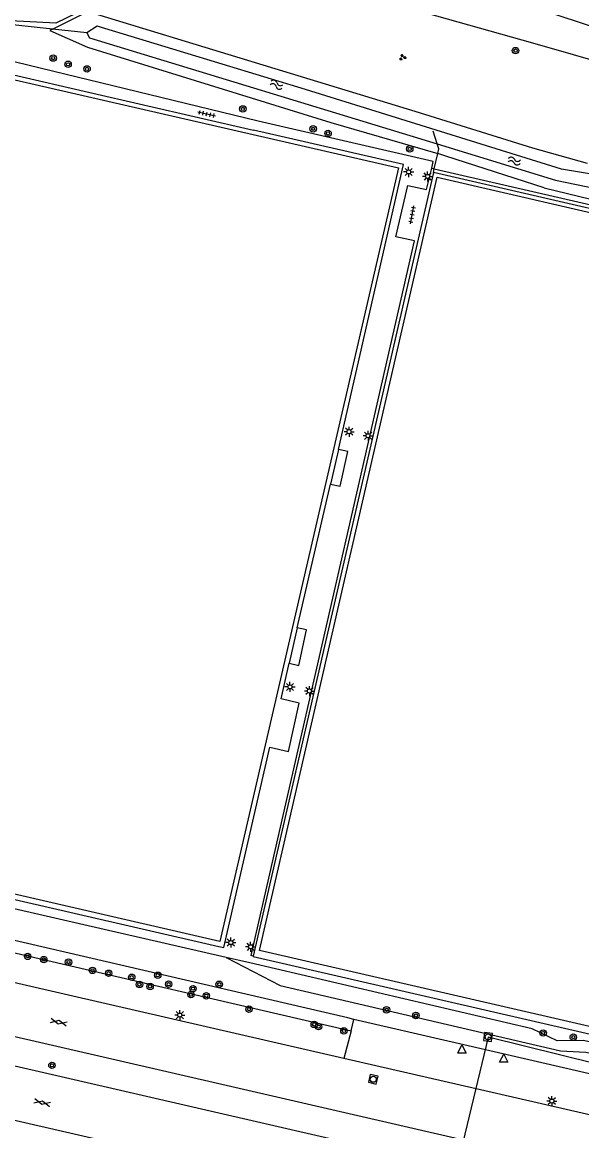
# Model space of a CAD drawing. Extents: x 128999 to 131010, y 395498 to 399007.
# Drawn here: x 129936.7 to 130006.1, y 396879.1 to 397016.6 of the extents above; entities that cross this region are included whole.
import ezdxf

# ---------------------------------------------------------------- set-up
doc = ezdxf.new("R2010")
doc.units = 0
for name, color, linetype in [('gg-afsc-hekwerk', 7, 'Continuous'), ('gg-bbg-overig bouwwerk', 7, 'Continuous'), ('gg-knt-onverhard', 7, 'Continuous'), ('gg-knt-verharding', 7, 'Continuous'), ('gg-kntw-bovenkant insteek waterloop', 7, 'Continuous'), ('gg-kntw-waterlijn', 7, 'Continuous'), ('gg-kwrk-duiker nz buis', 7, 'Continuous'), ('gt-grn-groengrens', 7, 'Continuous'), ('gt-symb-boom', 7, 'Continuous'), ('gt-symb-gesloten verharding', 7, 'Continuous'), ('gt-symb-groenvak', 7, 'Continuous'), ('gt-symb-lichtmast', 7, 'Continuous'), ('gt-symb-rioolschacht', 7, 'Continuous'), ('gt-symb-tegel verharding', 7, 'Continuous'), ('gt-symb-waterafsluiter', 7, 'Continuous'), ('gt-symb-watersymbool', 7, 'Continuous')]:
    doc.layers.add(name, color=color, linetype=linetype)

# ---------------------------------------------------------------- blocks, each defined once
blk = doc.blocks.new('gt0-TEG1')
at = {"layer": 'gt-symb-tegel verharding'}
for p, q in [((-1.12, 0), (1.12, 0)), ((-0.9, -0.25), (-0.9, 0.25)), ((-0.45, -0.25), (-0.45, 0.25)), ((0, -0.25), (0, 0.25)), ((0.45, -0.25), (0.45, 0.25)), ((0.9, -0.25), (0.9, 0.25))]:
    blk.add_line(p, q, dxfattribs=at)
blk = doc.blocks.new('gt0-LMAST')
at = {"layer": 'gt-symb-lichtmast'}
for p, q in [((-0.18, 0.17), (-0.45, 0.44)), ((-0.01, 0.25), (-0.01, 0.62)), ((0.17, 0.17), (0.44, 0.44)), ((-0.26, 0), (-0.63, 0)), ((-0.18, -0.18), (-0.45, -0.45)), ((-0.01, -0.25), (-0.01, -0.63)), ((0.44, -0.45), (0.17, -0.18)), ((0.24, 0), (0.62, 0))]:
    blk.add_line(p, q, dxfattribs=at)
blk.add_circle((-0.01, 0), 0.25, dxfattribs=at)
blk = doc.blocks.new('gt0-BOOM')
at = {"layer": 'gt-symb-boom'}
for radius in [0.4, 0.2]:
    blk.add_circle((0, 0), radius, dxfattribs=at)
blk = doc.blocks.new('gt0-GRVAK')
at = {"layer": 'gt-symb-groenvak'}
for p, q in [((-0.11, 0.19), (-0.23, 0.24)), ((-0.18, 0.15), (0.09, 0.15)), ((-0.09, 0.21), (-0.16, 0.32)), ((-0.05, 0.21), (-0.05, 0.39)), ((0, 0.21), (0.06, 0.32)), ((0.01, 0.19), (0.13, 0.24)), ((0.26, -0.05), (0.2, 0.06)), ((0.31, -0.05), (0.31, 0.13)), ((0.35, -0.05), (0.41, 0.06)), ((-0.24, -0.23), (-0.36, -0.18)), ((-0.32, -0.26), (-0.05, -0.26)), ((-0.23, -0.21), (-0.29, -0.1)), ((-0.18, -0.2), (-0.18, -0.02)), ((-0.14, -0.21), (-0.07, -0.1)), ((-0.12, -0.23), (0, -0.18)), ((0.24, -0.07), (0.12, -0.02)), ((0.17, -0.11), (0.44, -0.11)), ((0.37, -0.07), (0.49, -0.02))]:
    blk.add_line(p, q, dxfattribs=at)
blk = doc.blocks.new('gt0-WA')
at = {"layer": 'gt-symb-watersymbool'}
for centre, start, end in [((-0.32, 0.02), 28.0725, 151.9275), ((0.43, 0.42), 208.0725, 331.9275), ((-0.32, -0.43), 28.0725, 151.9275), ((0.43, -0.03), 208.0725, 331.9275)]:
    blk.add_arc(centre, 0.425, start, end, dxfattribs=at)
blk = doc.blocks.new('gt0-GESVH1')
at = {"layer": 'gt-symb-gesloten verharding'}
for p, q in [((-0.99, -0.26), (0.01, 0.24)), ((0.01, -0.26), (-0.99, 0.24)), ((0.01, 0.24), (1.01, -0.26)), ((1.01, 0.24), (0.01, -0.26))]:
    blk.add_line(p, q, dxfattribs=at)
blk = doc.blocks.new('gt0-WAFSL')
at = {"layer": 'gt-symb-waterafsluiter'}
for p, q in [((-0.5, -0.33), (0, 0.67)), ((0, 0.67), (0.5, -0.33)), ((0.5, -0.33), (-0.5, -0.33))]:
    blk.add_line(p, q, dxfattribs=at)
blk = doc.blocks.new('gt0-RS')
at = {"layer": 'gt-symb-rioolschacht'}
blk.add_lwpolyline([(-0.5, -0.5), (0.5, -0.5), (0.5, 0.5), (-0.5, 0.5)], close=True, dxfattribs=at)
blk.add_circle((0, 0), 0.375, dxfattribs=at)

msp = doc.modelspace()

# ---------------------------------------------------------------- linework, layer by layer
at = {"layer": 'gg-afsc-hekwerk'}
for p, q in [((129940.48, 397015.75), (129932.63, 397016.57)), ((129944.72, 397015.3), (129940.48, 397015.75)), ((129944.93, 397007.94), (129965.4, 397003.21)), ((129988.17, 397001.5), (129987.66, 397003.07)), ((129987.8, 396998.41), (129988.23, 397000.3)), ((129987.7, 396997.97), (129965.35, 396900.78)), ((129987.7, 396997.97), (129987.8, 396998.41)), ((130045.61, 396984.59), (129987.7, 396997.97)), ((129970.8, 396941.5), (129974.95, 396959.32)), ((129904.46, 396915.02), (129961.08, 396901.99))]:
    msp.add_line(p, q, dxfattribs=at)
for points in [[(129904.46, 396915.02), (129904.01, 396915.13), (129926.28, 397012.22), (129944.93, 397007.94)], [(129975.91, 396963.63), (129983.98, 396998.96), (129965.4, 397003.21)], [(129988.23, 397000.3), (129988.37, 397000.9), (129988.17, 397001.5)], [(129961.08, 396901.99), (129961.71, 396901.84), (129967.43, 396926.7), (129969.73, 396926.17), (129971.07, 396932.17), (129968.81, 396932.67), (129969.83, 396937.1)], [(129961.99, 396900.62), (129899.85, 396914.88), (129901.75, 396923.71), (129893.46, 396925.54), (129893.84, 396927.48)], [(130020.79, 396887.13), (130006.28, 396890.3), (130003.04, 396890.29), (129999.93, 396891.75), (129964.93, 396899.94), (129961.99, 396900.62)], [(129965.35, 396900.78), (129965.35, 396900.75), (130023.33, 396887.37)]]:
    msp.add_lwpolyline(points, dxfattribs=at)
at = {"layer": 'gg-bbg-overig bouwwerk'}
for p, q in [((129975.91, 396963.63), (129974.95, 396959.32)), ((129970.8, 396941.5), (129969.83, 396937.1))]:
    msp.add_line(p, q, dxfattribs=at)
for points in [[(129974.95, 396959.32), (129976.12, 396959.06), (129977.08, 396963.37), (129975.91, 396963.63)], [(129969.83, 396937.1), (129971.01, 396936.84), (129971.98, 396941.24), (129970.8, 396941.5)]]:
    msp.add_lwpolyline(points, dxfattribs=at)
at = {"layer": 'gg-knt-onverhard'}
for points in [[(129961.2, 397026.35), (129940.9, 397016.47), (129933.59, 397016.87), (129930.23, 397019.19), (129923.2, 397025.69), (129915.83, 397030.16), (129911.07, 397032.51)], [(129970.16, 397031.18), (129971.98, 397027.54), (129975.52, 397025.42), (130000, 397018.5), (130009.16, 397015.49), (130037.46, 397006.3), (130057.67, 397000.3)], [(129966.37, 397029.13), (129968.69, 397024.49), (129973.8, 397021.43), (130000, 397014.03), (130010.05, 397011.13)], [(129961.99, 396900.62), (129968.69, 396897.13), (130003.46, 396889.03), (130006.6, 396888.87), (130023.54, 396885.74)]]:
    msp.add_lwpolyline(points, dxfattribs=at)
at = {"layer": 'gg-knt-verharding'}
for p, q in [((129987.48, 396998.48), (129987.8, 396998.41)), ((129987.8, 396998.41), (130045.73, 396985.09)), ((129976.57, 396888.09), (129923.88, 396900.23)), ((129991.44, 396877.96), (129922.61, 396893.79)), ((129921.93, 396890.37), (129990.62, 396874.57)), ((129992.98, 396884.32), (129976.57, 396888.09)), ((130266.96, 396821.24), (129992.98, 396884.32))]:
    msp.add_line(p, q, dxfattribs=at)
for points in [[(129987.48, 396998.48), (129987.68, 396999.33), (129965.95, 397004.32), (129931.42, 397012.71)], [(129926.73, 397011.51), (129983.36, 396998.53), (129961.2, 396902.58), (129904.71, 396915.61), (129926.73, 397011.51)], [(129965.35, 396900.78), (129965.09, 396900.84), (129985.37, 396989.48), (129983.02, 396990), (129984.51, 396996.35), (129986.85, 396995.86), (129987.48, 396998.48)], [(129988.18, 396997.37), (130044.65, 396984.34), (130022.66, 396888.46), (129966.12, 396901.46), (129988.18, 396997.37)], [(130090.42, 396844.78), (130000, 396865.64), (129920.65, 396883.88)]]:
    msp.add_lwpolyline(points, dxfattribs=at)
at = {"layer": 'gg-kntw-bovenkant insteek waterloop'}
for points in [[(129940.48, 397015.75), (129944.84, 397017.93), (129985.41, 397005.57), (130000, 397001.02), (130006.75, 396999.1)], [(129940.48, 397015.75), (129940.15, 397015.58), (129944.8, 397013.49), (129974.99, 397004.18), (129988.23, 397000.3)], [(130001.43, 396996.06), (129989.24, 397000), (129988.23, 397000.3)], [(130001.43, 396996.06), (130007.2, 396994.65), (130011.7, 396995.04)]]:
    msp.add_lwpolyline(points, dxfattribs=at)
at = {"layer": 'gg-kntw-waterlijn'}
for points in [[(130052.41, 396989.47), (130053.28, 396992.13), (130039.44, 396996.69), (130031.48, 396999.25), (130027.68, 396999.54), (130008.28, 396997.59), (130003.58, 396998.36), (129971.83, 397008.24), (129945.99, 397016.09), (129944.72, 397015.3)], [(129944.72, 397015.3), (129945.05, 397014.67), (129988.17, 397001.5)], [(129988.17, 397001.5), (130002.85, 396997.02), (130008.04, 396995.95), (130027.34, 396997.96), (130031.04, 396997.96), (130038.62, 396995.68), (130051.28, 396991.28), (130051.28, 396990.79), (130051.1, 396990.09)]]:
    msp.add_lwpolyline(points, dxfattribs=at)
at = {"layer": 'gg-kwrk-duiker nz buis'}
msp.add_lwpolyline([(130025.7, 396883.02), (129994.48, 396890.75), (129987.17, 396860.29)], dxfattribs=at)
at = {"layer": 'gt-grn-groengrens'}
for p, q in [((129859.21, 396918.95), (129977.49, 396891.52)), ((129977.49, 396891.52), (129977.84, 396892.92)), ((129994.15, 396889.14), (129977.84, 396892.92)), ((129977.49, 396891.52), (129976.57, 396888.09)), ((130023.54, 396882.36), (129994.15, 396889.14))]:
    msp.add_line(p, q, dxfattribs=at)
msp.add_lwpolyline([(129977.84, 396892.92), (129977.1, 396893.11), (129859.69, 396920.37), (129859.21, 396918.95)], dxfattribs=at)

# ---------------------------------------------------------------- block references
at = {"layer": 'gt-symb-boom'}
for p in [(129997.88, 397013.08), (129940.55, 397012.15), (129942.4, 397011.38), (129944.75, 397010.81), (129964.07, 397005.85), (129972.79, 397003.38), (129974.63, 397002.81), (129984.76, 397000.89), (129937.39, 396900.75), (129939.38, 396900.35), (129942.45, 396900.04), (129945.43, 396899.01), (129947.43, 396898.66), (129950.29, 396898.16), (129953.52, 396898.41), (129951.25, 396897.27), (129952.57, 396897.02), (129954.87, 396897.3), (129961.14, 396897.29), (129957.64, 396896.01), (129957.89, 396896.74), (129959.54, 396895.86), (129964.83, 396894.2), (129981.89, 396894.12), (129985.53, 396893.42), (129972.92, 396892.31), (129973.46, 396892.03), (129976.6, 396891.5), (130001.3, 396891.25), (130005.04, 396890.73), (129940.4, 396887.24)]:
    msp.add_blockref('gt0-BOOM', p, dxfattribs=at)
at = {"layer": 'gt-symb-gesloten verharding', "rotation": -12.938810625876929}
for p in [(129941.23, 396892.6), (129939.18, 396882.62)]:
    msp.add_blockref('gt0-GESVH1', p, dxfattribs=at)
at = {"layer": 'gt-symb-groenvak'}
msp.add_blockref('gt0-GRVAK', (129983.87, 397012.25), dxfattribs=at)
at = {"layer": 'gt-symb-lichtmast'}
for p in [(129984.63, 396998.03), (129986.98, 396997.48), (129977.25, 396965.82), (129979.61, 396965.32), (129969.92, 396934.17), (129972.33, 396933.66), (129962.59, 396902.46), (129965.04, 396901.94), (129956.26, 396893.47), (130002.39, 396882.81)]:
    msp.add_blockref('gt0-LMAST', p, dxfattribs=at)
at = {"layer": 'gt-symb-rioolschacht'}
for p, rotation in [((129994.48, 396890.75), -7.2170994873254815), ((129980.24, 396885.51), 77.22875743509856)]:
    msp.add_blockref('gt0-RS', p, dxfattribs=dict(at, rotation=rotation))
at = {"layer": 'gt-symb-tegel verharding'}
for p, rotation in [((129959.59, 397005.22), -12.938810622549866), ((129985.06, 396992.71), 79.45426563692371)]:
    msp.add_blockref('gt0-TEG1', p, dxfattribs=dict(at, rotation=rotation))
at = {"layer": 'gt-symb-waterafsluiter'}
for p in [(129991.24, 396889.09), (129996.41, 396887.95)]:
    msp.add_blockref('gt0-WAFSL', p, dxfattribs=at)
at = {"layer": 'gt-symb-watersymbool'}
for p, rotation in [((129968.2, 397008.87), -17.03953511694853), ((129997.66, 396999.39), -5.568024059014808)]:
    msp.add_blockref('gt0-WA', p, dxfattribs=dict(at, rotation=rotation))

doc.saveas('drawing.dxf')
